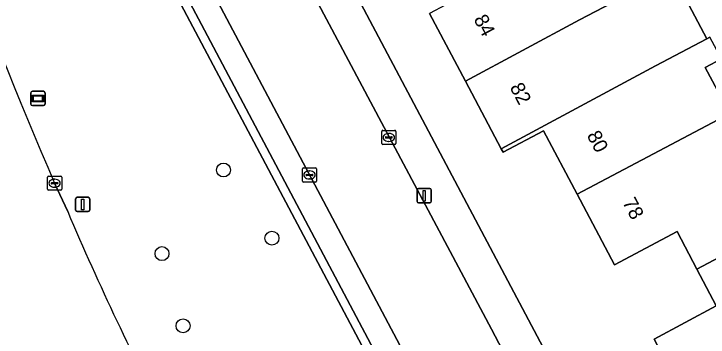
# Model space of a CAD drawing. Extents: x 157793 to 159380, y 380877 to 382313.
# Drawn here: x 158868.02 to 158916.72, y 381895.78 to 381918.46 of the extents above; entities that cross this region are included whole.
import ezdxf

# ---------------------------------------------------------------- set-up
doc = ezdxf.new("R2010")
doc.units = 0
for name, color, linetype in [('IMGEO_Berm_groen', 7, 'Continuous'), ('IMGEO_Boom', 7, 'Continuous'), ('IMGEO_Erf', 7, 'Continuous'), ('IMGEO_Kolk', 7, 'Continuous'), ('IMGEO_Lichtmast', 7, 'Continuous'), ('IMGEO_Pand', 7, 'Continuous'), ('IMGEO_Pand_nummerreeks', 7, 'Continuous'), ('IMGEO_Parkeervlak_open', 7, 'Continuous'), ('IMGEO_Rijbaan_lokaal_gesloten', 7, 'Continuous'), ('IMGEO_Rijbaan_lokaal_open', 7, 'Continuous'), ('IMGEO_Verkeersbordpaal', 7, 'Continuous'), ('IMGEO_Voetpad_open', 7, 'Continuous'), ('IMGEO_Wegwijzer', 7, 'Continuous')]:
    doc.layers.add(name, color=color, linetype=linetype)

msp = doc.modelspace()

# ---------------------------------------------------------------- linework, layer by layer
at = {"layer": 'IMGEO_Berm_groen'}
for points in [[(158905.297, 381876.053), (158904.711, 381877.12), (158903.59, 381879.18), (158900.587, 381879.806), (158867.078, 381943.011)], [(158870.879, 381906.578), (158871.798, 381904.588)]]:
    msp.add_lwpolyline(points, dxfattribs=at)
for centre, radius, start, end in [((159105.532, 382009.018), 256.039, 194.84076, 203.58416), ((159056.366, 381982.948), 200.513, 203.00413, 207.80884)]:
    msp.add_arc(centre, radius, start, end, dxfattribs=at)
at = {"layer": 'IMGEO_Boom'}
for centre in [(158882.727, 381907.502), (158886.122, 381902.725), (158878.41, 381901.635), (158879.887, 381896.569)]:
    msp.add_circle(centre, 0.489, dxfattribs=at)
at = {"layer": 'IMGEO_Erf'}
for points in [[(158869.501, 381962.363), (158912.757, 381880.663)], [(158914.116, 381921.459), (158916.632, 381916.714), (158916.848, 381916.829)], [(158918.161, 381885.736), (158915.564, 381890.652), (158912.933, 381895.634), (158917.278, 381897.976), (158915.936, 381900.538), (158914.549, 381903.186), (158910.157, 381900.86), (158907.531, 381905.797), (158905.16, 381910.255), (158902.338, 381908.754), (158902.209, 381908.997), (158899.702, 381913.733), (158897.183, 381918.49)], [(158917.659, 381915.3), (158916.517, 381914.695), (158918.232, 381911.461)]]:
    msp.add_lwpolyline(points, dxfattribs=at)
at = {"layer": 'IMGEO_Kolk'}
for p, q in [((158893.82, 381909.36), (158893.82, 381910.212)), ((158893.895, 381910.286), (158894.747, 381910.286)), ((158894.308, 381910.066), (158894.333, 381910.066)), ((158894.821, 381910.212), (158894.821, 381909.36)), ((158894.079, 381909.78), (158894.079, 381909.792)), ((158894.517, 381909.743), (158894.119, 381909.743)), ((158894.122, 381909.829), (158894.52, 381909.829)), ((158894.563, 381909.792), (158894.563, 381909.78)), ((158894.747, 381909.286), (158893.895, 381909.286)), ((158894.331, 381909.506), (158894.306, 381909.506)), ((158888.256, 381906.73), (158888.256, 381907.582)), ((158888.331, 381907.656), (158889.183, 381907.656)), ((158889.257, 381907.582), (158889.257, 381906.73)), ((158888.515, 381907.15), (158888.515, 381907.162)), ((158888.953, 381907.113), (158888.555, 381907.113)), ((158888.558, 381907.199), (158888.956, 381907.199)), ((158888.744, 381907.436), (158888.769, 381907.436)), ((158888.999, 381907.162), (158888.999, 381907.15)), ((158870.378, 381906.152), (158870.378, 381907.004)), ((158870.453, 381907.078), (158871.305, 381907.078)), ((158870.68, 381906.621), (158871.078, 381906.621)), ((158870.866, 381906.858), (158870.891, 381906.858)), ((158871.379, 381907.004), (158871.379, 381906.152)), ((158889.183, 381906.656), (158888.331, 381906.656)), ((158888.767, 381906.876), (158888.742, 381906.876)), ((158870.637, 381906.572), (158870.637, 381906.584)), ((158871.075, 381906.535), (158870.677, 381906.535)), ((158870.889, 381906.298), (158870.864, 381906.298)), ((158871.121, 381906.584), (158871.121, 381906.572)), ((158871.305, 381906.078), (158870.453, 381906.078))]:
    msp.add_line(p, q, dxfattribs=at)
for points in [[(158893.82, 381909.36), (158893.82, 381910.212)], [(158893.895, 381910.286), (158894.747, 381910.286)], [(158894.821, 381910.212), (158894.821, 381909.36)], [(158894.747, 381909.286), (158893.895, 381909.286)], [(158888.256, 381906.73), (158888.256, 381907.582)], [(158888.331, 381907.656), (158889.183, 381907.656)], [(158889.257, 381907.582), (158889.257, 381906.73)], [(158870.378, 381906.152), (158870.378, 381907.004)], [(158870.453, 381907.078), (158871.305, 381907.078)], [(158871.379, 381907.004), (158871.379, 381906.152)], [(158889.183, 381906.656), (158888.331, 381906.656)], [(158871.305, 381906.078), (158870.453, 381906.078)]]:
    msp.add_lwpolyline(points, dxfattribs=at)
for centre, radius, start, end in [((158893.897, 381910.21), 0.0765, 91.552, 178.448), ((158893.897, 381910.21), 0.0765, 91.552, 178.448), ((158894.745, 381910.21), 0.0765, 1.552, 88.448), ((158894.745, 381910.21), 0.0765, 1.552, 88.448), ((158894.119, 381909.789), 0.0403, 85.8775, 175.7526), ((158894.116, 381909.779), 0.0366, 178.938, 274.7102), ((158894.52, 381909.786), 0.043, 264.8664, 352.4533), ((158894.524, 381909.791), 0.0386, 1.7309, 96.639), ((158893.897, 381909.362), 0.0765, 181.552, 268.448), ((158893.897, 381909.362), 0.0765, 181.552, 268.448), ((158894.745, 381909.362), 0.0765, 271.552, 358.448), ((158894.745, 381909.362), 0.0765, 271.552, 358.448), ((158888.333, 381907.58), 0.0765, 91.552, 178.448), ((158888.333, 381907.58), 0.0765, 91.552, 178.448), ((158889.181, 381907.58), 0.0765, 1.552, 88.448), ((158889.181, 381907.58), 0.0765, 1.552, 88.448), ((158888.555, 381907.159), 0.0403, 85.8775, 175.7526), ((158888.552, 381907.149), 0.0366, 178.938, 274.7102), ((158888.956, 381907.156), 0.043, 264.8664, 352.4533), ((158888.96, 381907.161), 0.0386, 1.7309, 96.639), ((158870.455, 381907.002), 0.0765, 91.552, 178.448), ((158870.455, 381907.002), 0.0765, 91.552, 178.448), ((158870.677, 381906.581), 0.0403, 85.8775, 175.7526), ((158871.082, 381906.583), 0.0386, 1.7309, 96.639), ((158871.303, 381907.002), 0.0765, 1.552, 88.448), ((158871.303, 381907.002), 0.0765, 1.552, 88.448), ((158888.333, 381906.732), 0.0765, 181.552, 268.448), ((158888.333, 381906.732), 0.0765, 181.552, 268.448), ((158889.181, 381906.732), 0.0765, 271.552, 358.448), ((158889.181, 381906.732), 0.0765, 271.552, 358.448), ((158870.455, 381906.154), 0.0765, 181.552, 268.448), ((158870.455, 381906.154), 0.0765, 181.552, 268.448), ((158870.674, 381906.571), 0.0366, 178.938, 274.7102), ((158871.078, 381906.578), 0.043, 264.8664, 352.4533), ((158871.303, 381906.154), 0.0765, 271.552, 358.448), ((158871.303, 381906.154), 0.0765, 271.552, 358.448)]:
    msp.add_arc(centre, radius, start, end, dxfattribs=at)
for centre, major_axis, ratio, start_param, end_param in [((158894.307, 381909.786), (-0.387, 0.002), 0.722429, 4.712389, 7.853982), ((158894.332, 381909.786), (-0.39, 0.002), 0.717154, 1.570796, 4.712389), ((158888.743, 381907.156), (-0.387, 0.002), 0.722429, 4.712389, 7.853982), ((158888.768, 381907.156), (-0.39, 0.002), 0.717154, 1.570796, 4.712389), ((158870.865, 381906.578), (-0.387, 0.002), 0.722429, 4.712389, 7.853982), ((158870.89, 381906.578), (-0.39, 0.002), 0.717154, 1.570796, 4.712389)]:
    msp.add_ellipse(centre, major_axis=major_axis, ratio=ratio, start_param=start_param, end_param=end_param, dxfattribs=at)
at = {"layer": 'IMGEO_Lichtmast'}
for p, q in [((158896.407, 381906.201), (158897.197, 381906.201)), ((158897.197, 381906.201), (158896.407, 381906.201)), ((158896.307, 381905.301), (158896.307, 381906.101)), ((158896.307, 381906.101), (158896.307, 381905.301)), ((158897.297, 381906.101), (158897.297, 381905.301)), ((158897.297, 381905.301), (158897.297, 381906.101)), ((158897.197, 381905.201), (158896.407, 381905.201)), ((158896.407, 381905.201), (158897.197, 381905.201))]:
    msp.add_line(p, q, dxfattribs=at)
msp.add_lwpolyline([(158896.727, 381906.076), (158896.877, 381906.076), (158896.877, 381905.326), (158896.727, 381905.326), (158896.727, 381906.076)], dxfattribs=at)
for centre, start, end in [((158896.407, 381906.101), 90, 180), ((158896.407, 381906.101), 90, 180), ((158897.197, 381906.101), 0, 90), ((158897.197, 381906.101), 360, 90), ((158896.407, 381905.301), 180, 270), ((158896.407, 381905.301), 180, 270), ((158897.197, 381905.301), 270, 0), ((158897.197, 381905.301), 270, 0)]:
    msp.add_arc(centre, 0.1, start, end, dxfattribs=at)
at = {"layer": 'IMGEO_Pand'}
for points in [[(158909.195, 381924.914), (158905.19, 381922.77), (158897.183, 381918.49), (158899.702, 381913.733), (158907.7, 381918.03), (158910.527, 381919.541), (158908.977, 381922.465), (158910.161, 381923.093)], [(158913.036, 381914.808), (158916.632, 381916.714), (158914.116, 381921.459), (158910.527, 381919.541), (158907.7, 381918.03), (158899.702, 381913.733), (158902.209, 381908.997)], [(158916.517, 381914.695), (158917.659, 381915.3), (158916.848, 381916.829), (158916.632, 381916.714), (158913.036, 381914.808), (158902.209, 381908.997), (158902.338, 381908.754), (158905.16, 381910.255), (158907.531, 381905.797), (158918.232, 381911.461)], [(158923.24, 381904.429), (158924.915, 381905.317), (158920.906, 381912.879), (158918.232, 381911.461), (158907.531, 381905.797), (158910.157, 381900.86), (158914.549, 381903.186), (158915.936, 381900.538), (158921.934, 381903.733)], [(158921.934, 381903.733), (158915.936, 381900.538), (158917.278, 381897.976), (158912.933, 381895.634), (158915.564, 381890.652), (158923.574, 381894.927), (158927.296, 381896.776), (158924.751, 381901.579), (158923.763, 381901.751), (158923.267, 381902.686), (158923.702, 381903.557), (158923.24, 381904.429)]]:
    msp.add_lwpolyline(points, close=True, dxfattribs=at)
at = {"layer": 'IMGEO_Parkeervlak_open'}
for points in [[(158903.59, 381879.18), (158900.457, 381885.095), (158899.217, 381887.437), (158878.847, 381925.895), (158877.56, 381928.325), (158861.184, 381959.244)], [(158861.26, 381957.71), (158860.893, 381956.629), (158860.859, 381956.144), (158860.953, 381955.874), (158900.784, 381880.72)]]:
    msp.add_lwpolyline(points, dxfattribs=at)
at = {"layer": 'IMGEO_Rijbaan_lokaal_gesloten'}
msp.add_lwpolyline([(158871.798, 381904.588), (158870.879, 381906.578)], dxfattribs=at)
for centre, radius, start, end in [((159105.532, 382009.018), 256.039, 194.84076, 203.58416), ((159056.366, 381982.948), 200.513, 203.00413, 207.80884)]:
    msp.add_arc(centre, radius, start, end, dxfattribs=at)
at = {"layer": 'IMGEO_Rijbaan_lokaal_open'}
msp.add_lwpolyline([(158904.681, 381890.335), (158904.336, 381890.986), (158901.521, 381896.327), (158884.735, 381927.914), (158884.277, 381928.776), (158878.847, 381925.895), (158899.217, 381887.437)], close=True, dxfattribs=at)
at = {"layer": 'IMGEO_Verkeersbordpaal'}
for p, q in [((158872.353, 381904.687), (158872.353, 381905.487)), ((158872.353, 381905.487), (158872.353, 381904.687)), ((158872.453, 381905.587), (158873.243, 381905.587)), ((158873.243, 381905.587), (158872.453, 381905.587)), ((158873.343, 381905.487), (158873.343, 381904.687)), ((158873.343, 381904.687), (158873.343, 381905.487)), ((158873.243, 381904.587), (158872.453, 381904.587)), ((158872.453, 381904.587), (158873.243, 381904.587))]:
    msp.add_line(p, q, dxfattribs=at)
msp.add_lwpolyline([(158872.773, 381905.462), (158872.923, 381905.462), (158872.923, 381904.712), (158872.773, 381904.712), (158872.773, 381905.462)], dxfattribs=at)
for centre, start, end in [((158872.453, 381905.487), 90, 180), ((158872.453, 381905.487), 90, 180), ((158873.243, 381905.487), 0, 90), ((158873.243, 381905.487), 360, 90), ((158872.453, 381904.687), 180, 270), ((158872.453, 381904.687), 180, 270), ((158873.243, 381904.687), 270, 0), ((158873.243, 381904.687), 270, 0)]:
    msp.add_arc(centre, 0.1, start, end, dxfattribs=at)
at = {"layer": 'IMGEO_Voetpad_open'}
for points in [[(158871.667, 381970.503), (158864.338, 381966.569), (158866.515, 381962.5), (158874.686, 381946.884), (158876.451, 381943.549), (158879.686, 381937.423), (158881.831, 381933.383), (158882.987, 381931.206), (158884.189, 381928.942), (158884.277, 381928.776), (158884.735, 381927.914), (158901.521, 381896.327), (158904.336, 381890.986), (158904.681, 381890.335), (158905.923, 381887.994), (158911.805, 381876.904)], [(158912.757, 381880.663), (158869.501, 381962.363)], [(158900.784, 381880.72), (158860.953, 381955.874), (158860.859, 381956.144), (158860.294, 381955.808), (158867.078, 381943.011), (158900.587, 381879.806), (158903.59, 381879.18)]]:
    msp.add_lwpolyline(points, dxfattribs=at)
at = {"layer": 'IMGEO_Wegwijzer'}
for p, q in [((158869.317, 381913.024), (158870.107, 381913.024)), ((158870.107, 381913.024), (158869.317, 381913.024)), ((158869.217, 381912.124), (158869.217, 381912.924)), ((158869.217, 381912.924), (158869.217, 381912.124)), ((158870.207, 381912.924), (158870.207, 381912.124)), ((158870.207, 381912.124), (158870.207, 381912.924)), ((158870.107, 381912.024), (158869.317, 381912.024)), ((158869.317, 381912.024), (158870.107, 381912.024))]:
    msp.add_line(p, q, dxfattribs=at)
for points in [[(158869.318, 381912.756), (158870.106, 381912.756), (158870.106, 381912.292), (158869.318, 381912.292), (158869.318, 381912.756)], [(158869.383, 381912.691), (158869.383, 381912.357), (158870.041, 381912.357), (158870.041, 381912.691), (158869.383, 381912.691)]]:
    msp.add_lwpolyline(points, dxfattribs=at)
for centre, start, end in [((158869.317, 381912.924), 90, 180), ((158869.317, 381912.924), 90, 180), ((158870.107, 381912.924), 0, 90), ((158870.107, 381912.924), 360, 90), ((158869.317, 381912.124), 180, 270), ((158869.317, 381912.124), 180, 270), ((158870.107, 381912.124), 270, 0), ((158870.107, 381912.124), 270, 0)]:
    msp.add_arc(centre, 0.1, start, end, dxfattribs=at)

# ---------------------------------------------------------------- texts
at = {"layer": 'IMGEO_Pand_nummerreeks'}
for s, rotation, p in [('84', 297.9006, (158900.247, 381918.087)), ('82', 297.9028, (158902.781, 381913.303)), ('80', 298.006, (158908.183, 381909.936)), ('78', 298.006, (158910.681, 381905.239))]:
    msp.add_text(s, height=1, rotation=rotation, dxfattribs=at).set_placement(p)

doc.saveas('drawing.dxf')
